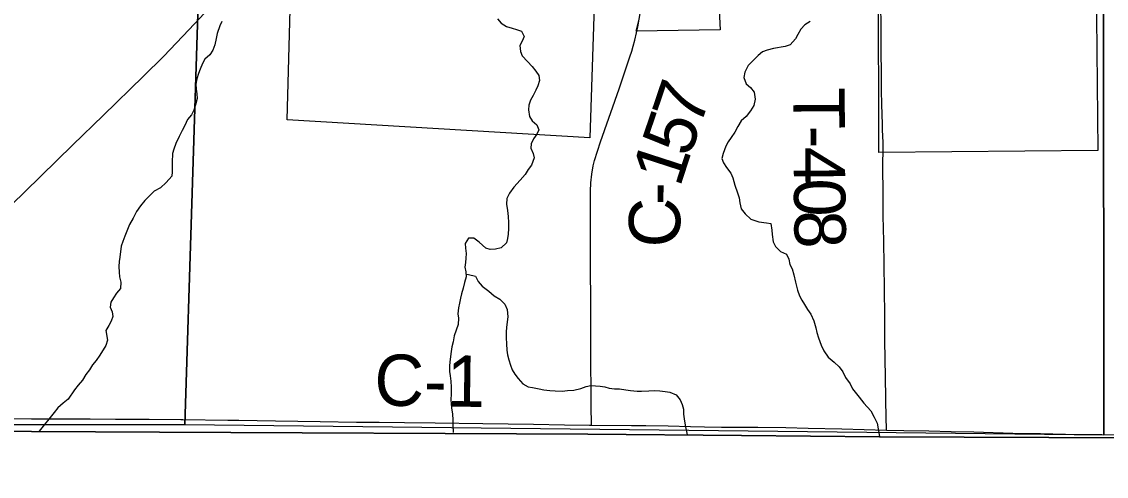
# Model space of a CAD drawing. Extents: x 1985906 to 2360102, y 891258 to 1222054.
# Drawn here: x 2096912 to 2103250, y 971935 to 974594 of the extents above; entities that cross this region are included whole.
import ezdxf

# ---------------------------------------------------------------- set-up
doc = ezdxf.new("R2010")
doc.units = 0
for name, color, linetype in [('GM_X_Adjacent_County', 7, 'Continuous'), ('GM_X_Corporation', 7, 'Continuous'), ('GM_X_County', 7, 'Continuous'), ('GM_X_County_Road', 7, 'Continuous'), ('GM_X_County_Road_Text', 7, 'Continuous'), ('GM_X_Minor_River', 7, 'Continuous'), ('GM_X_Section', 7, 'Continuous'), ('GM_X_State_Route', 7, 'Continuous'), ('GM_X_Township', 7, 'Continuous'), ('GM_X_Township_Road', 7, 'Continuous'), ('GM_X_Township_Road_Text', 7, 'Continuous')]:
    doc.layers.add(name, color=color, linetype=linetype)

msp = doc.modelspace()

# ---------------------------------------------------------------- linework, layer by layer
at = {"layer": 'GM_X_Adjacent_County'}
msp.add_lwpolyline([(2092530.5, 972203.2), (2095843.5, 972201.8), (2097718.2, 972193), (2100221.2, 972181.1), (2101119.4, 972172.9), (2101924.3, 972164.8), (2105883.4, 972150.6), (2108565.4, 972150.1), (2109259.9, 972142.7), (2113051.8, 972100.6), (2115190.3, 972104), (2119199.6, 972135.6), (2121895.7, 972056.6), (2122376.1, 972042.5), (2128345.4, 971943.5), (2133617.1, 971934.7)], dxfattribs=at)
at = {"layer": 'GM_X_Corporation'}
for points in [[(2100263.7, 974862.8), (2100231.4, 973913.8), (2098464.5, 974020.2), (2098486.2, 974881.5)], [(2100977.8, 974855.4), (2100994, 974545.7), (2100502.6, 974537.2), (2100521.2, 974605.8)], [(2103191.7, 974817.7), (2103201, 973840.2), (2101921, 973827.9), (2101919, 974851.8)]]:
    msp.add_lwpolyline(points, dxfattribs=at)
at = {"layer": 'GM_X_County'}
msp.add_lwpolyline([(2133617.1, 971934.7), (2128345.4, 971943.5), (2122376.1, 972042.5), (2121895.7, 972056.6), (2119199.6, 972135.6), (2115190.3, 972104), (2113051.8, 972100.6), (2109259.9, 972142.7), (2108565.4, 972150.1), (2105883.4, 972150.6), (2101924.3, 972164.8), (2101119.4, 972172.9), (2100221.2, 972181.1), (2097718.2, 972193), (2095843.5, 972201.8), (2092530.5, 972203.2)], dxfattribs=at)
at = {"layer": 'GM_X_County_Road'}
for points in [[(2100486.1, 974449.5), (2100495.8, 974486.3), (2100505.5, 974527.8), (2100512.7, 974564), (2100533.5, 974685.7), (2100538.9, 974721.9)], [(2100241.7, 972234), (2100241.4, 972249.3), (2100240.1, 972334.3), (2100239.6, 972382.1), (2100239.2, 972413.4), (2100238.8, 972619.4), (2100237.5, 972914.4), (2100236.6, 973193.1), (2100236.1, 973389.8), (2100236.6, 973537.2), (2100236.8, 973602.7), (2100238.7, 973652.1), (2100243.3, 973701.3), (2100251.5, 973750.3), (2100259.5, 973782.3), (2100294.7, 973891.7), (2100403.9, 974200.8), (2100466.5, 974387.2), (2100477.1, 974420.2), (2100486.1, 974449.5)], [(2095879.4, 972277.4), (2096019.1, 972275.6), (2096150.3, 972275.3), (2096265.1, 972275.4), (2096429.1, 972274.9), (2096593.1, 972273.4), (2096707.8, 972272.2), (2096805.8, 972272.1), (2096968.9, 972271.9), (2097034.4, 972271.8), (2097116.3, 972271.7), (2097214.8, 972271.1), (2097313.1, 972270.5), (2097460.2, 972269.5), (2097525.8, 972269.6), (2097657, 972269.2), (2097843, 972267.4)], [(2097843, 972267.4), (2097853.9, 972267.2), (2098116.3, 972263.2), (2098181.9, 972262.2), (2098394.5, 972259.2), (2098656.6, 972254.5), (2098869.6, 972252.1), (2099000.7, 972250.7), (2099148.3, 972249.6), (2099328.7, 972248.4), (2099607.6, 972244.6), (2099902.8, 972239.5), (2100083.2, 972236.4), (2100230.7, 972234), (2100241.7, 972234)], [(2100241.7, 972234), (2100476.5, 972232.5), (2100558.5, 972231.7), (2100689.8, 972230), (2100821, 972225.9), (2100902.8, 972223.7), (2101000.9, 972222.7), (2101098.9, 972221.9), (2101141.8, 972221.7)], [(2101141.8, 972221.7), (2101164.5, 972221.7), (2101213.6, 972221.4), (2101377.5, 972219.8), (2101508.7, 972216.8), (2101705.5, 972211.6), (2101966.4, 972205.1)], [(2101966.4, 972205.1), (2102066.2, 972202.7), (2102213.6, 972200.1), (2102344.6, 972197.7), (2102475.3, 972194.2), (2102703.4, 972187.8), (2102866.1, 972184.7), (2103012.5, 972181.6), (2103224.5, 972178.6), (2103322.7, 972178.1)]]:
    msp.add_lwpolyline(points, dxfattribs=at)
at = {"layer": 'GM_X_Minor_River'}
for points in [[(2098081.5, 974595.2), (2098069.5, 974569.1), (2098055.5, 974524.9), (2098049.5, 974494.8), (2098041.5, 974458.7), (2098029.5, 974426.5), (2098011.5, 974400.5), (2097983.3, 974374.4), (2097969.3, 974348.3), (2097955.2, 974316.2), (2097945.2, 974290.1), (2097935.2, 974260), (2097929.3, 974227.8), (2097931.3, 974199.7), (2097935.4, 974171.6), (2097937.5, 974143.5), (2097927.5, 974107.4), (2097917.5, 974075.2), (2097905.5, 974049.2), (2097881.4, 974021.1), (2097865.3, 973986.9), (2097849.3, 973956.8), (2097833.3, 973922.7), (2097813.2, 973880.6), (2097801.2, 973848.5), (2097793.2, 973822.3), (2097791.3, 973772.2), (2097791.4, 973715.9), (2097789.5, 973689.8), (2097757.3, 973653.7), (2097723.1, 973621.6), (2097686.9, 973601.6), (2097660.8, 973577.5), (2097632.6, 973547.4), (2097606.5, 973517.3), (2097582.4, 973483.2), (2097564.4, 973445), (2097542.3, 973406.9), (2097530.3, 973378.8), (2097514.3, 973338.7), (2097504.2, 973308.5), (2097494.2, 973280.4), (2097486.3, 973216.2), (2097482.4, 973190.1), (2097480.4, 973162)], [(2099693.5, 974610.3), (2099713.7, 974584.2), (2099745.9, 974566.1), (2099778.2, 974556.1), (2099804.4, 974548), (2099832.7, 974537.9), (2099848.8, 974507.8), (2099836.8, 974479.7), (2099822.8, 974453.6), (2099826.9, 974419.5), (2099837, 974393.4), (2099867.3, 974361.3), (2099895.6, 974331.1), (2099915.8, 974305), (2099934, 974278.9), (2099938.1, 974248.8), (2099928.1, 974218.7), (2099916.1, 974192.6), (2099902, 974162.5), (2099886, 974134.4), (2099876, 974106.3), (2099874, 974078.2), (2099880.2, 974040), (2099894.3, 974013.9), (2099922.6, 973989.8), (2099934.8, 973961.7), (2099922.7, 973935.6), (2099902.6, 973907.5), (2099888.6, 973879.4), (2099886.7, 973853.3), (2099900.8, 973823.2), (2099906.9, 973797.1), (2099890.9, 973754.9), (2099872.8, 973728.8), (2099854.8, 973700.7), (2099824.6, 973666.6), (2099788.5, 973626.5), (2099762.3, 973590.4), (2099746.3, 973560.3), (2099744.4, 973526.1), (2099750.5, 973490), (2099754.6, 973453.8), (2099756.7, 973419.7), (2099756.8, 973383.6), (2099754.8, 973351.4), (2099750.9, 973325.3), (2099744.9, 973299.3), (2099714.7, 973271.2), (2099680.5, 973263.2), (2099650.3, 973261.2), (2099624.1, 973269.2), (2099585.7, 973303.4), (2099553.4, 973327.5), (2099523.2, 973327.5), (2099503.1, 973295.4), (2099505.2, 973269.3), (2099509.3, 973237.2), (2099507.3, 973211), (2099505.4, 973184.9), (2099501.4, 973158.8), (2099507.5, 973130.7), (2099509.6, 973100.6), (2099499.6, 973068.5), (2099491.6, 973034.4), (2099481.6, 973002.3), (2099475.7, 972976.2), (2099469.7, 972948.1), (2099465.7, 972920), (2099461.8, 972885.8), (2099463.8, 972859.7)], [(2101519, 974595.2), (2101488.8, 974575.2), (2101464.7, 974549.1), (2101446.7, 974519), (2101434.6, 974492.9), (2101402.5, 974458.8), (2101374.3, 974448.8), (2101305.8, 974436.8), (2101267.6, 974426.7), (2101241.4, 974416.7), (2101215.2, 974396.6), (2101187.1, 974366.5), (2101156.9, 974336.4), (2101138.9, 974298.3), (2101132.9, 974266.2), (2101145.1, 974230), (2101171.4, 974207.9), (2101191.6, 974181.8), (2101197.7, 974139.7), (2101189.7, 974103.5), (2101171.7, 974071.4), (2101145.6, 974039.3), (2101117.4, 974013.2), (2101097.3, 973981.1), (2101079.3, 973947), (2101057.2, 973916.9), (2101041.1, 973890.8), (2101027.1, 973864.7), (2101011.1, 973822.6), (2101003.1, 973794.4), (2101013.2, 973768.3), (2101031.4, 973740.2), (2101055.7, 973708.1), (2101067.8, 973680), (2101080, 973637.8), (2101094.2, 973593.6), (2101104.4, 973563.5), (2101108.5, 973533.4), (2101116.6, 973499.3), (2101140.8, 973469.1), (2101173.2, 973439), (2101219.5, 973422.9), (2101263.9, 973416.9), (2101290.1, 973412.8), (2101296.2, 973374.7), (2101298.3, 973348.6), (2101304.4, 973306.4), (2101316.6, 973278.3), (2101346.9, 973250.2), (2101381.2, 973234.1), (2101395.4, 973204), (2101401.5, 973173.9), (2101413.6, 973147.8), (2101423.8, 973113.6), (2101434, 973069.4), (2101446.2, 973023.2), (2101458.3, 972991.1)], [(2097480.4, 973162), (2097482.5, 973127.9), (2097484.6, 973101.8), (2097490.7, 973069.6), (2097488.8, 973033.5), (2097466.7, 973005.4), (2097448.6, 972979.3), (2097432.5, 972953.2), (2097428.6, 972923.1), (2097440.7, 972897), (2097444.8, 972868.9), (2097434.8, 972842.8), (2097420.8, 972816.7), (2097404.7, 972786.6), (2097412.9, 972730.4), (2097404.9, 972700.3), (2097368.8, 972644.1), (2097346.7, 972612), (2097326.6, 972585.9), (2097308.6, 972557.8), (2097286.5, 972529.7), (2097268.4, 972497.6), (2097242.3, 972467.5), (2097220.2, 972441.4), (2097184, 972385.2), (2097153.9, 972363.1), (2097123.7, 972335), (2097101.6, 972308.9), (2097014.1, 972199.7)], [(2099508.5, 973116.5), (2099523.7, 973114.7), (2099564, 973104.6), (2099580.2, 973074.5), (2099602.4, 973046.4), (2099642.8, 973018.2), (2099673.1, 972990.1), (2099705.4, 972970), (2099735.7, 972941.9), (2099749.8, 972909.8), (2099754, 972867.6), (2099746.1, 972807.4), (2099744.1, 972777.3), (2099744.2, 972745.1), (2099744.3, 972709), (2099746.4, 972672.8), (2099750.5, 972644.8), (2099758.6, 972616.6), (2099768.7, 972584.5), (2099778.9, 972558.4), (2099793.1, 972532.3), (2099813.3, 972506.2), (2099841.5, 972476), (2099871.8, 972458), (2099898, 972453.9), (2099936.3, 972445.9), (2099962.5, 972439.8), (2099998.8, 972435.8), (2100029, 972433.8), (2100071.3, 972431.8), (2100101.6, 972435.8), (2100137.8, 972437.7), (2100180.1, 972447.8), (2100210.3, 972459.8), (2100238.5, 972465.8), (2100292.9, 972461.7), (2100319.1, 972457.7), (2100345.3, 972449.7), (2100375.6, 972445.6), (2100405.8, 972445.6), (2100442.1, 972439.6), (2100470.3, 972437.5), (2100508.6, 972433.5), (2100534.8, 972433.5), (2100577.1, 972435.5), (2100611.3, 972437.5), (2100641.6, 972435.4), (2100671.8, 972431.4), (2100700, 972427.4), (2100736.3, 972411.3), (2100760.6, 972381.2), (2100772.7, 972355.1), (2100778.8, 972327), (2100778.9, 972298.8), (2100783, 972270.7), (2100789.1, 972234.6), (2100800.7, 972177.8)], [(2101458.3, 972991.1), (2101470.5, 972965), (2101486.7, 972938.9), (2101504.9, 972910.8), (2101523.1, 972882.7), (2101541.3, 972844.5), (2101553.5, 972802.3), (2101559.6, 972776.2), (2101567.7, 972744.1), (2101583.9, 972701.9), (2101600.1, 972667.8), (2101624.4, 972631.7), (2101660.7, 972601.5), (2101689, 972575.4), (2101711.2, 972545.3), (2101725.4, 972513.1), (2101753.7, 972475), (2101767.9, 972446.9), (2101806.3, 972396.7), (2101832.6, 972362.5), (2101875, 972318.3), (2101893.2, 972280.2), (2101911.4, 972246), (2101924.9, 972166.8)], [(2099463.8, 972859.7), (2099461.9, 972823.6), (2099451.9, 972789.5), (2099439.9, 972757.3), (2099433.9, 972721.2), (2099426, 972691.1), (2099422, 972665), (2099414.1, 972604.8), (2099412.1, 972578.7), (2099412.2, 972548.6), (2099416.3, 972522.5), (2099420.4, 972490.3), (2099422.5, 972456.2), (2099422.6, 972418.1), (2099420.6, 972381.9), (2099424.8, 972335.8), (2099428.9, 972297.6), (2099431, 972265.5), (2099431.1, 972235.3), (2099434.2, 972190.3)]]:
    msp.add_lwpolyline(points, dxfattribs=at)
at = {"layer": 'GM_X_Section'}
for points in [[(2092504.9, 977615.1), (2097921.9, 977593.4), (2097947.3, 974826.2), (2097865.9, 972235.6), (2092561.1, 972236.7)], [(2097921.9, 977593.4), (2103231.2, 977499.1), (2103234.9, 972175.3), (2097865.9, 972235.6), (2097947.3, 974826.2)], [(2108525.2, 977542.1), (2108526.5, 972213.3), (2103234.9, 972175.3), (2103231.2, 977499.1)]]:
    msp.add_lwpolyline(points, close=True, dxfattribs=at)
at = {"layer": 'GM_X_State_Route'}
msp.add_lwpolyline([(2096778.7, 973451.4), (2096930.7, 973598.1), (2097023.3, 973690.3), (2097210.9, 973874.2), (2097387.9, 974045.6), (2097623.6, 974274.4), (2097740.3, 974390.2), (2097854.5, 974508.4), (2097955.1, 974616.8), (2098120.6, 974799.1), (2098243.4, 974929.8)], dxfattribs=at)
at = {"layer": 'GM_X_Township'}
msp.add_lwpolyline([(2092329.5, 993551.4), (2093403, 993550.7), (2097735.4, 993547.9), (2097792, 993547.8), (2103065.7, 993571.8), (2104441.5, 993575), (2104712.8, 993589), (2105040.7, 993592), (2105513.5, 993632.9), (2107496.4, 993638.7), (2108161.9, 993606.5), (2108482.3, 993590), (2108490.2, 991412.2), (2108530.6, 980247.4), (2108501, 978877), (2108565.4, 972150.1), (2105883.4, 972150.6), (2101924.3, 972164.8), (2101119.4, 972172.9), (2100221.2, 972181.1), (2097718.2, 972193), (2095843.5, 972201.8), (2092530.5, 972203.2)], dxfattribs=at)
at = {"layer": 'GM_X_Township_Road'}
for points in [[(2101945.6, 973886.7), (2101942.6, 973961.9), (2101942, 973994.6), (2101939.4, 974108.9), (2101937.4, 974190.5), (2101936.4, 974265), (2101935.6, 974324.9), (2101934.7, 974385.6), (2101934.8, 974463.8), (2101934.8, 974532.7), (2101932.8, 974728.6), (2101932.3, 974826.5), (2101932.4, 974867.3)], [(2101966.4, 972205.1), (2101965.8, 972219.3), (2101963.7, 972268.3), (2101959.2, 972515.5), (2101956.6, 972729.6), (2101955.5, 972877.9), (2101951.4, 973174.2), (2101950.3, 973305.8), (2101948.5, 973388.1), (2101946.9, 973453.9), (2101945.4, 973536.1), (2101945.7, 973618.3), (2101944.6, 973717.2), (2101945.6, 973886.7)]]:
    msp.add_lwpolyline(points, dxfattribs=at)

# ---------------------------------------------------------------- texts
at = {"layer": 'GM_X_County_Road_Text'}
for s, rotation, p in [('7', 71.29433, (2100874.1, 973968.8)), ('5', 71.2968, (2100814.8, 973793.7)), ('1', 72.03406, (2100758.1, 973618.9)), ('-', 89.35598, (2100760.6, 973519.3)), ('C', 89.99413, (2100760.6, 973273.8)), ('C-1', 359.2308, (2098971.8, 972348.7))]:
    msp.add_text(s, height=300, rotation=rotation, dxfattribs=at).set_placement(p)
at = {"layer": 'GM_X_Township_Road_Text'}
for s, rotation, p in [('T', 270.30429, (2101421.5, 974209.1)), ('-', 270.30315, (2101422.7, 973984.7)), ('4', 270.34356, (2101423.3, 973861.3)), ('0', 270.48108, (2101424.5, 973675.7)), ('8', 271.00037, (2101426.1, 973487.9))]:
    msp.add_text(s, height=300, rotation=rotation, dxfattribs=at).set_placement(p)

doc.saveas('drawing.dxf')
